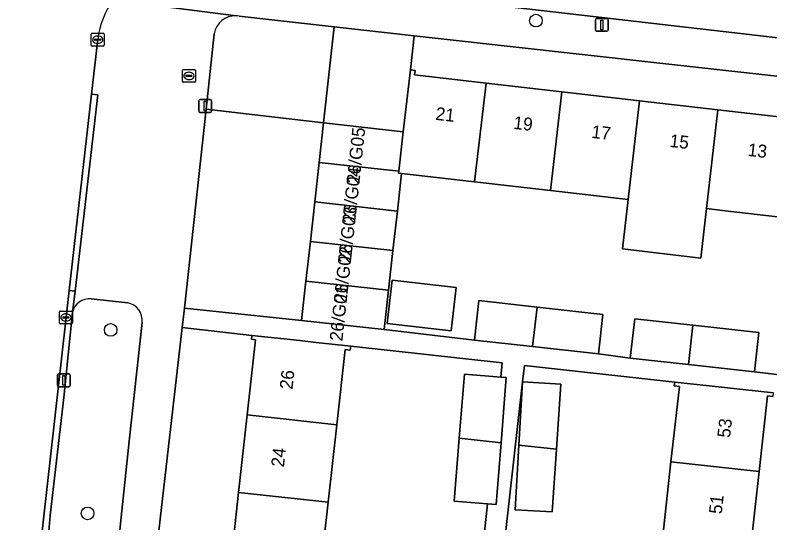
# Model space of a CAD drawing. Extents: x 162026 to 163502, y 387295 to 388169.
# Drawn here: x 162729.2 to 162787.7, y 387451.7 to 387491.1 of the extents above; entities that cross this region are included whole.
import ezdxf

# ---------------------------------------------------------------- set-up
doc = ezdxf.new("R2010")
doc.units = 0
for name, color, linetype in [('IMGEO_Boom', 7, 'Continuous'), ('IMGEO_Brandkraan', 7, 'Continuous'), ('IMGEO_Erf', 7, 'Continuous'), ('IMGEO_Groenvoorziening', 7, 'Continuous'), ('IMGEO_Kolk', 7, 'Continuous'), ('IMGEO_Lichtmast', 7, 'Continuous'), ('IMGEO_Pand', 7, 'Continuous'), ('IMGEO_Pand_nummerreeks', 7, 'Continuous'), ('IMGEO_Parkeervlak_open', 7, 'Continuous'), ('IMGEO_Rijbaan_lokaal_open', 7, 'Continuous'), ('IMGEO_Voetpad_open', 7, 'Continuous')]:
    doc.layers.add(name, color=color, linetype=linetype)

msp = doc.modelspace()

# ---------------------------------------------------------------- linework, layer by layer
at = {"layer": 'IMGEO_Boom'}
for centre in [(162769.579, 387490.686), (162736.619, 387466.708), (162734.829, 387452.482)]:
    msp.add_circle(centre, 0.489, dxfattribs=at)
at = {"layer": 'IMGEO_Brandkraan'}
for p, q in [((162742.181, 387485.977), (162742.181, 387486.829)), ((162742.256, 387486.903), (162743.108, 387486.903)), ((162742.44, 387486.397), (162742.44, 387486.409)), ((162742.483, 387486.446), (162742.881, 387486.446)), ((162742.669, 387486.683), (162742.694, 387486.683)), ((162742.924, 387486.409), (162742.924, 387486.397)), ((162743.182, 387486.829), (162743.182, 387485.977)), ((162743.108, 387485.903), (162742.256, 387485.903)), ((162742.878, 387486.36), (162742.48, 387486.36)), ((162742.692, 387486.123), (162742.667, 387486.123))]:
    msp.add_line(p, q, dxfattribs=at)
for points in [[(162742.181, 387485.977), (162742.181, 387486.829)], [(162742.256, 387486.903), (162743.108, 387486.903)], [(162743.182, 387486.829), (162743.182, 387485.977)], [(162743.108, 387485.903), (162742.256, 387485.903)]]:
    msp.add_lwpolyline(points, dxfattribs=at)
for centre, radius, start, end in [((162742.258, 387486.827), 0.0765, 91.55205, 178.44795), ((162742.258, 387486.827), 0.0765, 91.55205, 178.44795), ((162742.48, 387486.406), 0.0403, 85.87752, 175.75265), ((162742.477, 387486.396), 0.0366, 178.93798, 274.71019), ((162742.881, 387486.403), 0.043, 264.86636, 352.45326), ((162742.885, 387486.408), 0.0386, 1.73085, 96.63898), ((162743.106, 387486.827), 0.0765, 1.55205, 88.44795), ((162743.106, 387486.827), 0.0765, 1.55205, 88.44795), ((162742.258, 387485.979), 0.0765, 181.55205, 268.44795), ((162742.258, 387485.979), 0.0765, 181.55205, 268.44795), ((162743.106, 387485.979), 0.0765, 271.55205, 358.44795), ((162743.106, 387485.979), 0.0765, 271.55205, 358.44795)]:
    msp.add_arc(centre, radius, start, end, dxfattribs=at)
for centre, major_axis, ratio, start_param, end_param in [((162742.668, 387486.403), (-0.387, 0.002), 0.722429, 4.712389, 7.853982), ((162742.693, 387486.403), (-0.39, 0.002), 0.717154, 1.570796, 4.712389)]:
    msp.add_ellipse(centre, major_axis=major_axis, ratio=ratio, start_param=start_param, end_param=end_param, dxfattribs=at)
at = {"layer": 'IMGEO_Erf'}
for points in [[(162792.907, 387485.853), (162760.151, 387489.513), (162759.854, 387486.871), (162760.211, 387486.829), (162760.171, 387486.482), (162765.713, 387485.842), (162771.593, 387485.163), (162777.607, 387484.469), (162783.677, 387483.768), (162789.776, 387483.064), (162789.827, 387483.51), (162790.14, 387483.474), (162789.205, 387475.371), (162784.239, 387475.944), (162782.794, 387476.111), (162782.353, 387472.284), (162776.283, 387472.985), (162776.724, 387476.812)], [(162776.724, 387476.812), (162770.709, 387477.507), (162764.829, 387478.186), (162759.166, 387478.84), (162758.84, 387475.917), (162758.498, 387472.855), (162758.157, 387469.792), (162757.815, 387466.731), (162764.808, 387465.921), (162765.149, 387468.977), (162769.666, 387468.474), (162774.772, 387467.905), (162774.431, 387464.849), (162776.893, 387464.525), (162777.234, 387467.581), (162781.752, 387467.078), (162786.857, 387466.509), (162786.516, 387463.453), (162791.869, 387462.826), (162794.307, 387483.632)], [(162765.597, 387451.037), (162765.826, 387453.232), (162763.253, 387453.438), (162763.642, 387458.311), (162764.039, 387463.272), (162766.85, 387463.047), (162766.965, 387464.146), (162755.221, 387465.447), (162755.189, 387465.149), (162754.792, 387465.193), (162754.14, 387459.354), (162753.47, 387453.352), (162752.801, 387447.35)], [(162787.955, 387461.552), (162787.522, 387461.599), (162786.875, 387455.722), (162786.216, 387449.728)]]:
    msp.add_lwpolyline(points, dxfattribs=at)
for points in [[(162763.022, 387466.647), (162758.053, 387467.208), (162758.431, 387470.559), (162763.4, 387469.997)], [(162744.554, 387436.102), (162745.213, 387442.106), (162745.872, 387448.11), (162746.531, 387454.114), (162747.19, 387460.117), (162747.831, 387465.952), (162747.534, 387465.985), (162747.567, 387466.287), (162742.164, 387466.905), (162736.514, 387417.605), (162733.293, 387388.606), (162738.83, 387387.991), (162738.873, 387388.382), (162739.309, 387388.334), (162739.939, 387394.075), (162740.598, 387400.078), (162741.258, 387406.082), (162741.917, 387412.086), (162742.576, 387418.09), (162743.235, 387424.094), (162743.894, 387430.098)], [(162778.709, 387444.488), (162779.378, 387450.481), (162780.046, 387456.475), (162780.698, 387462.324), (162780.3, 387462.367), (162780.332, 387462.665), (162768.681, 387463.956), (162768.54, 387462.687), (162767.203, 387450.7), (162765.867, 387438.715), (162764.531, 387426.729), (162762.489, 387409.168), (162764.002, 387409.002), (162768.972, 387408.457), (162769.043, 387409.061), (162774.287, 387408.43), (162774.32, 387408.729), (162774.718, 387408.686), (162775.272, 387413.656), (162775.369, 387414.525), (162776.037, 387420.517), (162776.705, 387426.51), (162777.373, 387432.503), (162778.041, 387438.496)], [(162768.54, 387462.687), (162771.501, 387462.515), (162771.162, 387457.455), (162770.837, 387452.605), (162767.961, 387452.773), (162768.253, 387457.775)]]:
    msp.add_lwpolyline(points, close=True, dxfattribs=at)
at = {"layer": 'IMGEO_Groenvoorziening'}
for points in [[(162753.938, 387490.207), (162746.58, 387491.03)], [(162744.633, 387489.67), (162744.017, 387483.81), (162753.113, 387482.751), (162753.938, 387490.207)], [(162737.937, 387468.813), (162735.107, 387469.116)], [(162733.657, 387468.074), (162732.978, 387461.461), (162731.924, 387452.33), (162731.82, 387451.093), (162737.24, 387450.411), (162737.429, 387452.193), (162738.048, 387458.094), (162739.056, 387467.287)]]:
    msp.add_lwpolyline(points, dxfattribs=at)
msp.add_lwpolyline([(162753.113, 387482.751), (162759.299, 387482.066), (162759.854, 387486.871), (162760.151, 387489.513), (162753.938, 387490.207)], close=True, dxfattribs=at)
for centre, radius, start, end in [((162746.282, 387489.383), 1.674, 87.98436, 170.1326), ((162746.267, 387489.263), 1.794, 79.95045, 87.63235), ((162734.969, 387467.778), 1.346, 84.13246, 167.27115), ((162737.675, 387467.448), 1.39, 353.3657, 79.13872)]:
    msp.add_arc(centre, radius, start, end, dxfattribs=at)
at = {"layer": 'IMGEO_Kolk'}
for p, q in [((162735.111, 387488.779), (162735.111, 387489.631)), ((162735.186, 387489.705), (162736.038, 387489.705)), ((162735.599, 387489.485), (162735.624, 387489.485)), ((162736.112, 387489.631), (162736.112, 387488.779)), ((162736.038, 387488.705), (162735.186, 387488.705)), ((162735.37, 387489.199), (162735.37, 387489.211)), ((162735.808, 387489.162), (162735.41, 387489.162)), ((162735.413, 387489.248), (162735.811, 387489.248)), ((162735.622, 387488.925), (162735.597, 387488.925)), ((162735.854, 387489.211), (162735.854, 387489.199)), ((162732.647, 387467.247), (162732.647, 387468.099)), ((162732.722, 387468.173), (162733.574, 387468.173)), ((162732.906, 387467.667), (162732.906, 387467.679)), ((162732.949, 387467.716), (162733.347, 387467.716)), ((162733.135, 387467.953), (162733.16, 387467.953)), ((162733.39, 387467.679), (162733.39, 387467.667)), ((162733.648, 387468.099), (162733.648, 387467.247)), ((162733.574, 387467.173), (162732.722, 387467.173)), ((162733.344, 387467.63), (162732.946, 387467.63)), ((162733.158, 387467.393), (162733.133, 387467.393))]:
    msp.add_line(p, q, dxfattribs=at)
for points in [[(162735.111, 387488.779), (162735.111, 387489.631)], [(162735.186, 387489.705), (162736.038, 387489.705)], [(162736.112, 387489.631), (162736.112, 387488.779)], [(162736.038, 387488.705), (162735.186, 387488.705)], [(162732.647, 387467.247), (162732.647, 387468.099)], [(162732.722, 387468.173), (162733.574, 387468.173)], [(162733.648, 387468.099), (162733.648, 387467.247)], [(162733.574, 387467.173), (162732.722, 387467.173)]]:
    msp.add_lwpolyline(points, dxfattribs=at)
for centre, radius, start, end in [((162735.188, 387489.629), 0.0765, 91.55205, 178.44795), ((162735.188, 387489.629), 0.0765, 91.55205, 178.44795), ((162736.036, 387489.629), 0.0765, 1.55205, 88.44795), ((162736.036, 387489.629), 0.0765, 1.55205, 88.44795), ((162735.188, 387488.781), 0.0765, 181.55205, 268.44795), ((162735.188, 387488.781), 0.0765, 181.55205, 268.44795), ((162735.41, 387489.208), 0.0403, 85.87752, 175.75265), ((162735.407, 387489.198), 0.0366, 178.93798, 274.71019), ((162735.811, 387489.205), 0.043, 264.86636, 352.45326), ((162735.815, 387489.21), 0.0386, 1.73085, 96.63898), ((162736.036, 387488.781), 0.0765, 271.55205, 358.44795), ((162736.036, 387488.781), 0.0765, 271.55205, 358.44795), ((162732.724, 387468.097), 0.0765, 91.55205, 178.44795), ((162732.724, 387468.097), 0.0765, 91.55205, 178.44795), ((162732.946, 387467.676), 0.0403, 85.87752, 175.75265), ((162732.943, 387467.666), 0.0366, 178.93798, 274.71019), ((162733.347, 387467.673), 0.043, 264.86636, 352.45326), ((162733.351, 387467.678), 0.0386, 1.73085, 96.63898), ((162733.572, 387468.097), 0.0765, 1.55205, 88.44795), ((162733.572, 387468.097), 0.0765, 1.55205, 88.44795), ((162732.724, 387467.249), 0.0765, 181.55205, 268.44795), ((162732.724, 387467.249), 0.0765, 181.55205, 268.44795), ((162733.572, 387467.249), 0.0765, 271.55205, 358.44795), ((162733.572, 387467.249), 0.0765, 271.55205, 358.44795)]:
    msp.add_arc(centre, radius, start, end, dxfattribs=at)
for centre, major_axis, ratio, start_param, end_param in [((162735.598, 387489.205), (-0.387, 0.002), 0.722429, 4.712389, 7.853982), ((162735.623, 387489.205), (-0.39, 0.002), 0.717154, 1.570796, 4.712389), ((162733.134, 387467.673), (-0.387, 0.002), 0.722429, 4.712389, 7.853982), ((162733.159, 387467.673), (-0.39, 0.002), 0.717154, 1.570796, 4.712389)]:
    msp.add_ellipse(centre, major_axis=major_axis, ratio=ratio, start_param=start_param, end_param=end_param, dxfattribs=at)
at = {"layer": 'IMGEO_Lichtmast'}
for p, q in [((162774.184, 387489.956), (162774.184, 387490.756)), ((162774.184, 387490.756), (162774.184, 387489.956)), ((162774.284, 387490.856), (162775.074, 387490.856)), ((162775.074, 387490.856), (162774.284, 387490.856)), ((162775.174, 387490.756), (162775.174, 387489.956)), ((162775.174, 387489.956), (162775.174, 387490.756)), ((162775.074, 387489.856), (162774.284, 387489.856)), ((162774.284, 387489.856), (162775.074, 387489.856)), ((162743.441, 387483.669), (162743.441, 387484.469)), ((162743.441, 387484.469), (162743.441, 387483.669)), ((162743.541, 387484.569), (162744.331, 387484.569)), ((162744.331, 387484.569), (162743.541, 387484.569)), ((162744.431, 387484.469), (162744.431, 387483.669)), ((162744.431, 387483.669), (162744.431, 387484.469)), ((162744.331, 387483.569), (162743.541, 387483.569)), ((162743.541, 387483.569), (162744.331, 387483.569)), ((162732.496, 387462.397), (162732.496, 387463.197)), ((162732.496, 387463.197), (162732.496, 387462.397)), ((162732.596, 387463.297), (162733.386, 387463.297)), ((162733.386, 387463.297), (162732.596, 387463.297)), ((162733.486, 387463.197), (162733.486, 387462.397)), ((162733.486, 387462.397), (162733.486, 387463.197)), ((162733.386, 387462.297), (162732.596, 387462.297)), ((162732.596, 387462.297), (162733.386, 387462.297))]:
    msp.add_line(p, q, dxfattribs=at)
for points in [[(162774.604, 387490.731), (162774.754, 387490.731), (162774.754, 387489.981), (162774.604, 387489.981), (162774.604, 387490.731)], [(162743.861, 387484.444), (162744.011, 387484.444), (162744.011, 387483.694), (162743.861, 387483.694), (162743.861, 387484.444)], [(162732.916, 387463.172), (162733.066, 387463.172), (162733.066, 387462.422), (162732.916, 387462.422), (162732.916, 387463.172)]]:
    msp.add_lwpolyline(points, dxfattribs=at)
for centre, start, end in [((162774.284, 387490.756), 90, 180), ((162774.284, 387490.756), 90, 180), ((162775.074, 387490.756), 0, 90), ((162775.074, 387490.756), 360, 90), ((162774.284, 387489.956), 180, 270), ((162774.284, 387489.956), 180, 270), ((162775.074, 387489.956), 270, 0), ((162775.074, 387489.956), 270, 0), ((162743.541, 387484.469), 90, 180), ((162743.541, 387484.469), 90, 180), ((162744.331, 387484.469), 0, 90), ((162744.331, 387484.469), 360, 90), ((162743.541, 387483.669), 180, 270), ((162743.541, 387483.669), 180, 270), ((162744.331, 387483.669), 270, 0), ((162744.331, 387483.669), 270, 0), ((162732.596, 387463.197), 90, 180), ((162732.596, 387463.197), 90, 180), ((162733.386, 387463.197), 0, 90), ((162733.386, 387463.197), 360, 90), ((162732.596, 387462.397), 180, 270), ((162732.596, 387462.397), 180, 270), ((162733.386, 387462.397), 270, 0), ((162733.386, 387462.397), 270, 0)]:
    msp.add_arc(centre, 0.1, start, end, dxfattribs=at)
at = {"layer": 'IMGEO_Pand'}
for points in [[(162764.829, 387478.186), (162765.713, 387485.842), (162760.171, 387486.482), (162760.211, 387486.829), (162759.854, 387486.871), (162759.299, 387482.066), (162758.947, 387479.005), (162758.931, 387478.867), (162759.166, 387478.84)], [(162765.713, 387485.842), (162764.829, 387478.186), (162770.709, 387477.507), (162771.593, 387485.163)], [(162771.593, 387485.163), (162770.709, 387477.507), (162776.724, 387476.812), (162777.607, 387484.469)], [(162783.677, 387483.768), (162777.607, 387484.469), (162776.724, 387476.812), (162776.283, 387472.985), (162782.353, 387472.284), (162782.794, 387476.111)], [(162784.239, 387475.944), (162789.205, 387475.371), (162790.14, 387483.474), (162789.827, 387483.51), (162789.776, 387483.064), (162783.677, 387483.768), (162782.794, 387476.111)], [(162752.774, 387479.689), (162758.947, 387479.005), (162759.299, 387482.066), (162753.113, 387482.751)], [(162759.166, 387478.84), (162758.931, 387478.867), (162758.947, 387479.005), (162752.774, 387479.689), (162752.435, 387476.626), (162758.84, 387475.917)], [(162758.84, 387475.917), (162752.435, 387476.626), (162752.095, 387473.564), (162758.498, 387472.855)], [(162758.498, 387472.855), (162752.095, 387473.564), (162751.756, 387470.501), (162758.157, 387469.792)], [(162758.157, 387469.792), (162751.756, 387470.501), (162751.417, 387467.439), (162757.815, 387466.731)], [(162758.431, 387470.559), (162758.053, 387467.208), (162763.022, 387466.647), (162763.4, 387469.997)], [(162765.149, 387468.977), (162764.808, 387465.921), (162769.313, 387465.419), (162769.666, 387468.474)], [(162774.431, 387464.849), (162774.772, 387467.905), (162769.666, 387468.474), (162769.313, 387465.419)], [(162781.752, 387467.078), (162777.234, 387467.581), (162776.893, 387464.525), (162781.4, 387464.023)], [(162781.4, 387464.023), (162786.516, 387463.453), (162786.857, 387466.509), (162781.752, 387467.078)], [(162747.567, 387466.287), (162747.534, 387465.985), (162747.831, 387465.952), (162747.19, 387460.117), (162754.14, 387459.354), (162754.792, 387465.193), (162755.189, 387465.149), (162755.221, 387465.447), (162752.538, 387465.741), (162751.282, 387465.879)], [(162767.281, 387463.013), (162766.85, 387463.047), (162764.039, 387463.272), (162763.642, 387458.311), (162766.877, 387457.956)], [(162768.253, 387457.775), (162771.162, 387457.455), (162771.501, 387462.515), (162768.54, 387462.687)], [(162780.046, 387456.475), (162786.875, 387455.722), (162787.522, 387461.599), (162787.955, 387461.552), (162787.985, 387461.822), (162783.016, 387462.369), (162780.332, 387462.665), (162780.3, 387462.367), (162780.698, 387462.324)], [(162746.531, 387454.114), (162753.47, 387453.352), (162754.14, 387459.354), (162747.19, 387460.117)], [(162766.877, 387457.956), (162763.642, 387458.311), (162763.253, 387453.438), (162765.826, 387453.232), (162766.495, 387453.179)], [(162771.162, 387457.455), (162768.253, 387457.775), (162767.961, 387452.773), (162770.837, 387452.605)], [(162786.875, 387455.722), (162780.046, 387456.475), (162779.378, 387450.481), (162786.216, 387449.728)], [(162745.872, 387448.11), (162752.801, 387447.35), (162753.47, 387453.352), (162746.531, 387454.114)]]:
    msp.add_lwpolyline(points, close=True, dxfattribs=at)
at = {"layer": 'IMGEO_Parkeervlak_open'}
msp.add_lwpolyline([(162752.774, 387479.689), (162753.113, 387482.751), (162744.017, 387483.81), (162742.335, 387468.403), (162751.417, 387467.439), (162751.756, 387470.501), (162752.095, 387473.564), (162752.435, 387476.626)], close=True, dxfattribs=at)
at = {"layer": 'IMGEO_Rijbaan_lokaal_open'}
for points in [[(162742.473, 387494.673), (162791.909, 387488.931)], [(162733.404, 387469.756), (162735.132, 387484.979), (162735.617, 387489.249)], [(162716.877, 387363.648), (162716.763, 387362.675), (162721.325, 387362.148), (162721.529, 387364.025), (162721.67, 387365.582), (162722.022, 387368.707), (162733.404, 387469.756)]]:
    msp.add_lwpolyline(points, dxfattribs=at)
msp.add_arc((162741.755, 387488.541), 6.179, 142.64121, 173.42512, dxfattribs=at)
at = {"layer": 'IMGEO_Voetpad_open'}
for points in [[(162791.909, 387488.931), (162742.473, 387494.673)], [(162736.844, 387492.291), (162746.341, 387491.056)], [(162746.341, 387491.056), (162736.844, 387492.291)], [(162746.58, 387491.03), (162753.938, 387490.207), (162760.151, 387489.513), (162792.907, 387485.853), (162796.708, 387485.518)], [(162736.514, 387417.605), (162742.164, 387466.905), (162742.335, 387468.403), (162744.017, 387483.81), (162744.633, 387489.67)], [(162735.617, 387489.249), (162735.132, 387484.979), (162735.623, 387484.927), (162733.878, 387469.706), (162733.657, 387468.074)], [(162730.061, 387435.547), (162731.708, 387450.232), (162737.125, 387449.675), (162737.24, 387450.411), (162731.82, 387451.093), (162731.924, 387452.33), (162732.978, 387461.461), (162733.657, 387468.074), (162733.878, 387469.706), (162733.404, 387469.756), (162722.022, 387368.707), (162721.67, 387365.582), (162721.529, 387364.025), (162721.325, 387362.148), (162721.224, 387361.244), (162721.193, 387360.913), (162723.257, 387360.68)], [(162735.107, 387469.116), (162737.937, 387468.813)], [(162791.869, 387462.826), (162786.516, 387463.453), (162781.4, 387464.023), (162776.893, 387464.525), (162774.431, 387464.849), (162769.313, 387465.419), (162764.808, 387465.921), (162757.815, 387466.731), (162751.417, 387467.439), (162742.335, 387468.403), (162742.164, 387466.905), (162747.567, 387466.287), (162751.282, 387465.879), (162752.538, 387465.741), (162755.221, 387465.447), (162766.965, 387464.146), (162766.85, 387463.047), (162767.281, 387463.013), (162766.877, 387457.956), (162766.495, 387453.179), (162765.826, 387453.232), (162765.597, 387451.037)], [(162739.056, 387467.287), (162738.048, 387458.094), (162737.429, 387452.193), (162737.24, 387450.411), (162737.125, 387449.675), (162736.488, 387444.024), (162735.494, 387434.736)], [(162792.559, 387381.951), (162787.353, 387382.479), (162782.868, 387382.933), (162782.882, 387383.066), (162781.385, 387383.234), (162778.378, 387383.569), (162775.37, 387383.905), (162772.357, 387384.241), (162759.681, 387385.655), (162760.685, 387394.061), (162761.046, 387397.082), (162761.407, 387400.104), (162761.767, 387403.125), (162762.128, 387406.146), (162762.489, 387409.168), (162764.531, 387426.729), (162765.867, 387438.715), (162767.203, 387450.7), (162768.54, 387462.687), (162768.681, 387463.956), (162780.332, 387462.665), (162783.016, 387462.369), (162787.985, 387461.822)]]:
    msp.add_lwpolyline(points, dxfattribs=at)
msp.add_lwpolyline([(162735.132, 387484.979), (162733.404, 387469.756), (162733.878, 387469.706), (162735.623, 387484.927)], close=True, dxfattribs=at)
for centre, radius, start, end in [((162741.755, 387488.541), 6.179, 142.64121, 173.42512), ((162746.282, 387489.383), 1.674, 87.98436, 170.1326), ((162746.267, 387489.263), 1.794, 79.95045, 87.63235), ((162734.969, 387467.778), 1.346, 84.13246, 167.27115), ((162737.675, 387467.448), 1.39, 353.3657, 79.13872)]:
    msp.add_arc(centre, radius, start, end, dxfattribs=at)

# ---------------------------------------------------------------- texts
at = {"layer": 'IMGEO_Pand_nummerreeks'}
for s, rotation, p in [('21', 353.41416, (162761.757, 387482.998)), ('19', 353.41416, (162767.79, 387482.301)), ('26/G05', 83.85133, (162755.889, 387477.996)), ('17', 353.41416, (162773.845, 387481.602)), ('15', 353.41671, (162779.9, 387480.903)), ('13', 353.41416, (162785.954, 387480.204)), ('26/G04', 83.85133, (162755.558, 387474.919)), ('26/G03', 83.85133, (162755.226, 387471.843)), ('26/G02', 83.85133, (162754.894, 387468.76)), ('26/G01', 83.85133, (162754.575, 387465.799)), ('26', 83.73436, (162750.704, 387462.063)), ('53', 83.72039, (162784.625, 387458.31)), ('24', 83.73436, (162750.043, 387456.039)), ('51', 83.72039, (162783.974, 387452.396))]:
    msp.add_text(s, height=1, rotation=rotation, dxfattribs=at).set_placement(p)

doc.saveas('drawing.dxf')
